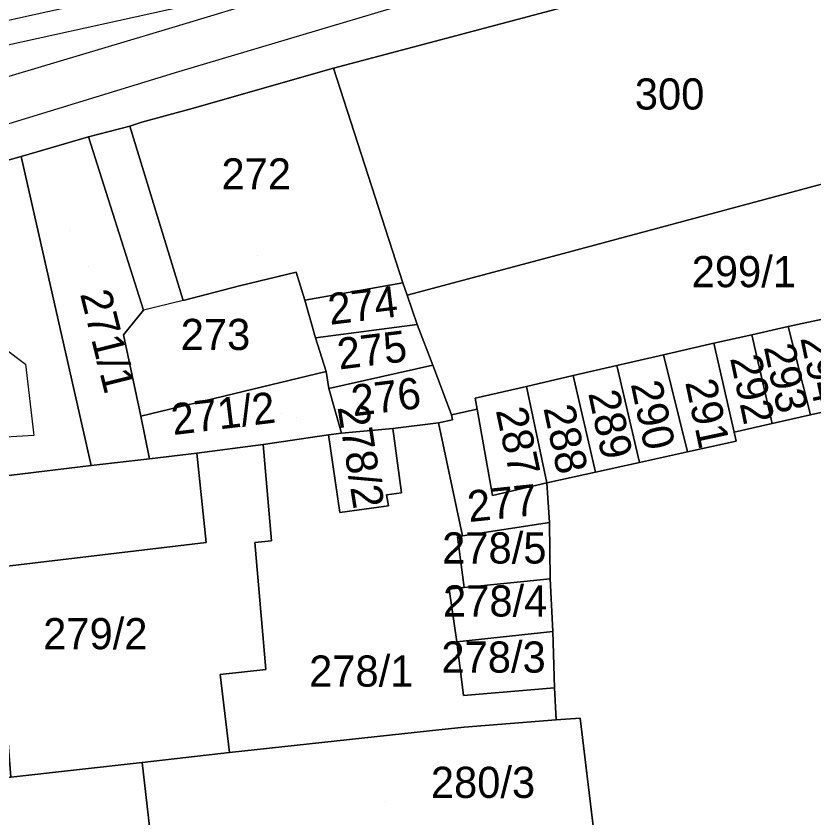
# Model space of a CAD drawing. Extents: x -263423 to -261326, y -1240067 to -1237864.
# Drawn here: x -263231.3 to -263180.1, y -1239036.1 to -1238984.6 of the extents above; entities that cross this region are included whole.
import ezdxf

# ---------------------------------------------------------------- set-up
doc = ezdxf.new("R2010")
doc.units = 0
for name, color, linetype in [('body_kn', 7, 'Continuous'), ('kladpar_druhypozemkov', 7, 'Continuous'), ('kladpar_hranice', 7, 'Continuous'), ('kladpar_parcelnecisla', 7, 'Continuous'), ('kladpar_plochy', 7, 'Continuous'), ('tarchy_linie', 7, 'Continuous'), ('zappar_hrandruhpozemk', 7, 'Continuous'), ('znacky', 7, 'Continuous')]:
    doc.layers.add(name, color=color, linetype=linetype)

msp = doc.modelspace()

# ---------------------------------------------------------------- linework, layer by layer
at = {"layer": 'body_kn'}
for p, q in [((-263221.47, -1238985.4), (-263221.47, -1238985.4)), ((-263207.59, -1238987.08), (-263207.59, -1238987.08)), ((-263210.89, -1238987.96), (-263210.89, -1238987.96)), ((-263210.89, -1238987.96), (-263210.89, -1238987.96)), ((-263220.84, -1238988.19), (-263220.84, -1238988.19)), ((-263219.96, -1238990.54), (-263219.96, -1238990.54)), ((-263223.2, -1238991.42), (-263223.2, -1238991.42)), ((-263223.96, -1238991.67), (-263223.96, -1238991.67)), ((-263226.62, -1238992.36), (-263226.62, -1238992.36)), ((-263230.94, -1238993.62), (-263230.94, -1238993.62)), ((-263230.94, -1238993.62), (-263230.94, -1238993.62)), ((-263196.46, -1238999.93), (-263196.46, -1238999.93)), ((-263213.3, -1239001.05), (-263213.3, -1239001.05)), ((-263216.92, -1239001.92), (-263216.92, -1239001.92)), ((-263216.92, -1239001.92), (-263216.92, -1239001.92)), ((-263206.45, -1239001.73), (-263206.45, -1239001.73)), ((-263206.45, -1239001.73), (-263206.45, -1239001.73)), ((-263220.54, -1239002.86), (-263220.54, -1239002.86)), ((-263220.54, -1239002.86), (-263220.54, -1239002.86)), ((-263212.74, -1239002.84), (-263212.74, -1239002.84)), ((-263206.17, -1239002.53), (-263206.17, -1239002.53)), ((-263223.09, -1239003.48), (-263223.09, -1239003.48)), ((-263223.09, -1239003.48), (-263223.09, -1239003.48)), ((-263205.52, -1239004.4), (-263205.52, -1239004.4)), ((-263205.52, -1239004.4), (-263205.52, -1239004.4)), ((-263181.72, -1239004.54), (-263181.72, -1239004.54)), ((-263224.36, -1239005.06), (-263224.36, -1239005.06)), ((-263212.06, -1239005.26), (-263212.06, -1239005.26)), ((-263184.06, -1239005.06), (-263184.06, -1239005.06)), ((-263184.06, -1239005.06), (-263184.06, -1239005.06)), ((-263186.49, -1239005.59), (-263186.49, -1239005.59)), ((-263186.49, -1239005.59), (-263186.49, -1239005.59)), ((-263189.73, -1239006.34), (-263189.73, -1239006.34)), ((-263189.73, -1239006.34), (-263189.73, -1239006.34)), ((-263230.66, -1239006.94), (-263230.66, -1239006.94)), ((-263204.52, -1239007.02), (-263204.52, -1239007.02)), ((-263204.52, -1239007.02), (-263204.52, -1239007.02)), ((-263192.72, -1239007.03), (-263192.72, -1239007.03)), ((-263192.72, -1239007.03), (-263192.72, -1239007.03)), ((-263211.37, -1239007.42), (-263211.37, -1239007.42)), ((-263211.37, -1239007.42), (-263211.37, -1239007.42)), ((-263195.53, -1239007.68), (-263195.53, -1239007.68)), ((-263195.53, -1239007.68), (-263195.53, -1239007.68)), ((-263211.19, -1239008.51), (-263211.19, -1239008.51)), ((-263198.52, -1239008.37), (-263198.52, -1239008.37)), ((-263201.8, -1239009.13), (-263201.8, -1239009.13)), ((-263201.68, -1239009.83), (-263201.68, -1239009.83)), ((-263223.26, -1239010.28), (-263223.26, -1239010.28)), ((-263203.33, -1239010.2), (-263203.33, -1239010.2)), ((-263203.27, -1239010.52), (-263203.27, -1239010.52)), ((-263180.3, -1239010.2), (-263180.3, -1239010.2)), ((-263180.3, -1239010.2), (-263180.3, -1239010.2)), ((-263207.08, -1239011.07), (-263207.08, -1239011.07)), ((-263207.08, -1239011.07), (-263207.08, -1239011.07)), ((-263204.16, -1239010.71), (-263204.16, -1239010.71)), ((-263182.75, -1239010.76), (-263182.75, -1239010.76)), ((-263230.12, -1239011.52), (-263230.12, -1239011.52)), ((-263211.21, -1239011.49), (-263211.21, -1239011.49)), ((-263210.38, -1239011.37), (-263210.38, -1239011.37)), ((-263185.19, -1239011.32), (-263185.19, -1239011.32)), ((-263215.4, -1239012.11), (-263215.4, -1239012.11)), ((-263185.07, -1239011.89), (-263185.07, -1239011.89)), ((-263219.66, -1239012.66), (-263219.66, -1239012.66)), ((-263188.18, -1239012.57), (-263188.18, -1239012.57)), ((-263222.7, -1239013.02), (-263222.7, -1239013.02)), ((-263226.45, -1239013.45), (-263226.45, -1239013.45)), ((-263226.45, -1239013.45), (-263226.45, -1239013.45)), ((-263191.26, -1239013.25), (-263191.26, -1239013.25)), ((-263194.09, -1239013.87), (-263194.09, -1239013.87)), ((-263197.21, -1239014.56), (-263197.21, -1239014.56)), ((-263197.21, -1239014.56), (-263197.21, -1239014.56)), ((-263206.54, -1239015.21), (-263206.54, -1239015.21)), ((-263207.49, -1239015.33), (-263207.49, -1239015.33)), ((-263200.7, -1239015.37), (-263200.7, -1239015.37)), ((-263200.7, -1239015.37), (-263200.7, -1239015.37)), ((-263207.37, -1239016.03), (-263207.37, -1239016.03)), ((-263210.48, -1239016.46), (-263210.48, -1239016.46)), ((-263210.48, -1239016.46), (-263210.48, -1239016.46)), ((-263197.03, -1239017.1), (-263197.03, -1239017.1)), ((-263197.03, -1239017.1), (-263197.03, -1239017.1)), ((-263219.06, -1239018.38), (-263219.06, -1239018.38)), ((-263219.06, -1239018.38), (-263219.06, -1239018.38)), ((-263214.87, -1239018.28), (-263214.87, -1239018.28)), ((-263202.94, -1239018.03), (-263202.94, -1239018.03)), ((-263202.62, -1239017.96), (-263202.62, -1239017.96)), ((-263215.95, -1239018.4), (-263215.95, -1239018.4)), ((-263196.99, -1239020.73), (-263196.99, -1239020.73)), ((-263196.99, -1239020.73), (-263196.99, -1239020.73)), ((-263203.47, -1239021.39), (-263203.47, -1239021.39)), ((-263202.52, -1239021.27), (-263202.52, -1239021.27)), ((-263196.83, -1239024.1), (-263196.83, -1239024.1)), ((-263196.83, -1239024.1), (-263196.83, -1239024.1)), ((-263202.99, -1239024.77), (-263202.99, -1239024.77)), ((-263215.24, -1239026.54), (-263215.24, -1239026.54)), ((-263218.16, -1239026.85), (-263218.16, -1239026.85)), ((-263196.72, -1239027.72), (-263196.72, -1239027.72)), ((-263202.56, -1239028.2), (-263202.56, -1239028.2)), ((-263195.06, -1239029.67), (-263195.06, -1239029.67)), ((-263196.61, -1239029.76), (-263196.61, -1239029.76)), ((-263196.61, -1239029.76), (-263196.61, -1239029.76)), ((-263204.74, -1239030.48), (-263204.74, -1239030.48)), ((-263202.51, -1239030.24), (-263202.51, -1239030.24)), ((-263217.56, -1239031.87), (-263217.56, -1239031.87)), ((-263223.18, -1239032.5), (-263223.18, -1239032.5))]:
    msp.add_line(p, q, dxfattribs=at)
at = {"layer": 'kladpar_druhypozemkov'}
for p, q in [((-263189.2, -1238988.41), (-263189.2, -1238988.41)), ((-263215.66, -1238993.74), (-263215.66, -1238993.74)), ((-263227.84, -1238998.36), (-263227.84, -1238998.36)), ((-263183.97, -1239000.02), (-263183.97, -1239000.02)), ((-263209.6, -1239002.81), (-263209.6, -1239002.81)), ((-263218.56, -1239004.14), (-263218.56, -1239004.14)), ((-263208.98, -1239005.61), (-263208.98, -1239005.61)), ((-263181.34, -1239007.59), (-263181.34, -1239007.59)), ((-263208.02, -1239008.43), (-263208.02, -1239008.43)), ((-263183.69, -1239008.25), (-263183.69, -1239008.25)), ((-263186.33, -1239008.87), (-263186.33, -1239008.87)), ((-263189.87, -1239009.88), (-263189.87, -1239009.88)), ((-263213.26, -1239010.34), (-263213.26, -1239010.34)), ((-263192.67, -1239010.37), (-263192.67, -1239010.37)), ((-263198.28, -1239011.41), (-263198.28, -1239011.41)), ((-263195.55, -1239011.31), (-263195.55, -1239011.31)), ((-263208.2, -1239013.12), (-263208.2, -1239013.12)), ((-263201.23, -1239015.29), (-263201.23, -1239015.29)), ((-263198.96, -1239018.04), (-263198.96, -1239018.04)), ((-263198.96, -1239021.64), (-263198.96, -1239021.64)), ((-263225.86, -1239023.44), (-263225.86, -1239023.44)), ((-263198.86, -1239024.94), (-263198.86, -1239024.94)), ((-263209.76, -1239025.74), (-263209.76, -1239025.74)), ((-263200.42, -1239032.86), (-263200.42, -1239032.86))]:
    msp.add_line(p, q, dxfattribs=at)
at = {"layer": 'kladpar_hranice'}
for points in [[(-263171.36, -1238976.96), (-263166.89, -1238992.01), (-263167.15, -1238992.07), (-263196.46, -1238999.93), (-263206.17, -1239002.53), (-263206.45, -1239001.73), (-263210.89, -1238987.96), (-263207.59, -1238987.08), (-263190.65, -1238982.56), (-263171.36, -1238976.96)], [(-263190.65, -1238982.56), (-263207.59, -1238987.08), (-263210.89, -1238987.96), (-263219.96, -1238990.54), (-263223.2, -1238991.42), (-263223.96, -1238991.67), (-263226.62, -1238992.36), (-263230.94, -1238993.62), (-263250.29, -1238999.03), (-263252.3, -1238998.75), (-263252.81, -1238994.72), (-263254.23, -1238983.5)], [(-263210.89, -1238987.96), (-263206.45, -1239001.73), (-263212.74, -1239002.84), (-263213.3, -1239001.05), (-263216.92, -1239001.92), (-263220.54, -1239002.86), (-263223.96, -1238991.67), (-263223.2, -1238991.42), (-263219.96, -1238990.54), (-263210.89, -1238987.96)], [(-263216.92, -1239001.92), (-263213.3, -1239001.05), (-263212.74, -1239002.84), (-263212.06, -1239005.26), (-263211.37, -1239007.42), (-263223.26, -1239010.28), (-263224.36, -1239005.06), (-263223.09, -1239003.48), (-263226.62, -1238992.36), (-263223.96, -1238991.67), (-263220.54, -1239002.86), (-263216.92, -1239001.92)], [(-263167.15, -1238992.07), (-263166.2, -1238995.69), (-263164.19, -1239000.68), (-263167.54, -1239001.42), (-263170.73, -1239002.12), (-263173.96, -1239002.83), (-263176.82, -1239003.46), (-263179.23, -1239003.99), (-263181.72, -1239004.54), (-263184.06, -1239005.06), (-263186.49, -1239005.59), (-263189.73, -1239006.34), (-263192.72, -1239007.03), (-263195.53, -1239007.68), (-263198.52, -1239008.37), (-263201.8, -1239009.13), (-263201.68, -1239009.83), (-263203.33, -1239010.2), (-263204.52, -1239007.02), (-263205.52, -1239004.4), (-263206.17, -1239002.53), (-263196.46, -1238999.93), (-263167.15, -1238992.07)], [(-263223.09, -1239003.48), (-263224.36, -1239005.06), (-263223.26, -1239010.28), (-263222.7, -1239013.02), (-263226.45, -1239013.45), (-263230.94, -1238993.62), (-263226.62, -1238992.36), (-263223.09, -1239003.48)], [(-263230.94, -1238993.62), (-263226.45, -1239013.45), (-263250.07, -1239016.31), (-263252.3, -1238998.75), (-263250.29, -1238999.03), (-263230.94, -1238993.62)], [(-263206.45, -1239001.73), (-263206.17, -1239002.53), (-263205.52, -1239004.4), (-263212.06, -1239005.26), (-263212.74, -1239002.84), (-263206.45, -1239001.73)], [(-263205.52, -1239004.4), (-263204.52, -1239007.02), (-263211.19, -1239008.51), (-263211.37, -1239007.42), (-263212.06, -1239005.26), (-263205.52, -1239004.4)], [(-263179.23, -1239003.99), (-263177.92, -1239009.66), (-263180.3, -1239010.2), (-263181.72, -1239004.54), (-263179.23, -1239003.99)], [(-263180.3, -1239010.2), (-263182.75, -1239010.76), (-263184.06, -1239005.06), (-263181.72, -1239004.54), (-263180.3, -1239010.2)], [(-263184.06, -1239005.06), (-263182.75, -1239010.76), (-263185.19, -1239011.32), (-263186.49, -1239005.59), (-263184.06, -1239005.06)], [(-263186.49, -1239005.59), (-263185.19, -1239011.32), (-263185.07, -1239011.89), (-263188.18, -1239012.57), (-263189.73, -1239006.34), (-263186.49, -1239005.59)], [(-263189.73, -1239006.34), (-263188.18, -1239012.57), (-263191.26, -1239013.25), (-263192.72, -1239007.03), (-263189.73, -1239006.34)], [(-263204.52, -1239007.02), (-263203.33, -1239010.2), (-263203.27, -1239010.52), (-263204.16, -1239010.71), (-263207.08, -1239011.07), (-263210.38, -1239011.37), (-263211.19, -1239008.51), (-263204.52, -1239007.02)], [(-263192.72, -1239007.03), (-263191.26, -1239013.25), (-263194.09, -1239013.87), (-263195.53, -1239007.68), (-263192.72, -1239007.03)], [(-263211.37, -1239007.42), (-263211.19, -1239008.51), (-263210.38, -1239011.37), (-263211.21, -1239011.49), (-263215.4, -1239012.11), (-263219.66, -1239012.66), (-263222.7, -1239013.02), (-263223.26, -1239010.28), (-263211.37, -1239007.42)], [(-263195.53, -1239007.68), (-263194.09, -1239013.87), (-263197.21, -1239014.56), (-263198.52, -1239008.37), (-263195.53, -1239007.68)], [(-263197.21, -1239014.56), (-263200.7, -1239015.37), (-263201.68, -1239009.83), (-263201.8, -1239009.13), (-263198.52, -1239008.37), (-263197.21, -1239014.56)], [(-263200.7, -1239015.37), (-263197.21, -1239014.56), (-263197.03, -1239017.1), (-263202.62, -1239017.96), (-263204.16, -1239010.71), (-263203.27, -1239010.52), (-263203.33, -1239010.2), (-263201.68, -1239009.83), (-263200.7, -1239015.37)], [(-263197.21, -1239014.56), (-263194.09, -1239013.87), (-263191.26, -1239013.25), (-263188.18, -1239012.57), (-263185.07, -1239011.89), (-263185.19, -1239011.32), (-263182.75, -1239010.76), (-263180.3, -1239010.2), (-263177.92, -1239009.66)], [(-263210.48, -1239016.46), (-263207.37, -1239016.03), (-263207.49, -1239015.33), (-263206.54, -1239015.21), (-263207.08, -1239011.07), (-263204.16, -1239010.71), (-263202.62, -1239017.96), (-263202.94, -1239018.03), (-263202.52, -1239021.27), (-263203.47, -1239021.39), (-263202.99, -1239024.77), (-263202.56, -1239028.2), (-263196.72, -1239027.72), (-263196.61, -1239029.76), (-263202.51, -1239030.24), (-263204.74, -1239030.48), (-263217.56, -1239031.87), (-263218.16, -1239026.85), (-263215.24, -1239026.54), (-263215.95, -1239018.4), (-263214.87, -1239018.28), (-263215.4, -1239012.11), (-263211.21, -1239011.49), (-263210.48, -1239016.46)], [(-263207.08, -1239011.07), (-263206.54, -1239015.21), (-263207.49, -1239015.33), (-263207.37, -1239016.03), (-263210.48, -1239016.46), (-263211.21, -1239011.49), (-263210.38, -1239011.37), (-263207.08, -1239011.07)], [(-263219.06, -1239018.38), (-263219.66, -1239012.66), (-263215.4, -1239012.11), (-263214.87, -1239018.28), (-263215.95, -1239018.4), (-263215.24, -1239026.54), (-263218.16, -1239026.85), (-263217.56, -1239031.87), (-263223.18, -1239032.5), (-263231.59, -1239033.45), (-263232, -1239028.23), (-263238.73, -1239029.02), (-263238.92, -1239027.88), (-263239.15, -1239025.46), (-263239.57, -1239020.82), (-263219.06, -1239018.38)], [(-263226.45, -1239013.45), (-263222.7, -1239013.02), (-263219.66, -1239012.66), (-263219.06, -1239018.38), (-263239.57, -1239020.82), (-263239.15, -1239025.46), (-263238.92, -1239027.88), (-263238.73, -1239029.02), (-263232, -1239028.23), (-263231.59, -1239033.45), (-263239.34, -1239034.36), (-263248.04, -1239035.52), (-263248.76, -1239028.97), (-263249, -1239026.55), (-263250.07, -1239016.31), (-263226.45, -1239013.45)], [(-263178.06, -1239068.23), (-263184.19, -1239068.88), (-263184.39, -1239067.21), (-263190.47, -1239067.92), (-263190.93, -1239064.07), (-263192.44, -1239051.48), (-263195.06, -1239029.67), (-263196.61, -1239029.76), (-263196.72, -1239027.72), (-263196.83, -1239024.1), (-263196.99, -1239020.73), (-263197.03, -1239017.1), (-263197.21, -1239014.56)], [(-263197.03, -1239017.1), (-263196.99, -1239020.73), (-263202.52, -1239021.27), (-263202.94, -1239018.03), (-263202.62, -1239017.96), (-263197.03, -1239017.1)], [(-263196.99, -1239020.73), (-263196.83, -1239024.1), (-263202.99, -1239024.77), (-263203.47, -1239021.39), (-263202.52, -1239021.27), (-263196.99, -1239020.73)], [(-263196.83, -1239024.1), (-263196.72, -1239027.72), (-263202.56, -1239028.2), (-263202.99, -1239024.77), (-263196.83, -1239024.1)], [(-263196.61, -1239029.76), (-263195.06, -1239029.67), (-263192.44, -1239051.48)], [(-263222.46, -1239038.67), (-263223.18, -1239032.5), (-263217.56, -1239031.87), (-263204.74, -1239030.48), (-263202.51, -1239030.24), (-263196.61, -1239029.76)], [(-263248.04, -1239035.52), (-263239.34, -1239034.36), (-263231.59, -1239033.45), (-263223.18, -1239032.5), (-263222.46, -1239038.67), (-263222.27, -1239040.3), (-263231.14, -1239041.29), (-263230.95, -1239042.95), (-263232.77, -1239043.15), (-263232.1, -1239049.82), (-263231.53, -1239049.77), (-263231.22, -1239052.57), (-263231.44, -1239052.59), (-263246.07, -1239054.49), (-263248.04, -1239035.52)]]:
    msp.add_lwpolyline(points, dxfattribs=at)
at = {"layer": 'kladpar_plochy'}
for points in [[(-263171.36, -1238976.96), (-263166.89, -1238992.01), (-263167.15, -1238992.07), (-263196.46, -1238999.93), (-263206.17, -1239002.53), (-263206.45, -1239001.73), (-263210.89, -1238987.96), (-263207.59, -1238987.08), (-263190.65, -1238982.56)], [(-263210.89, -1238987.96), (-263206.45, -1239001.73), (-263212.74, -1239002.84), (-263213.3, -1239001.05), (-263216.92, -1239001.92), (-263220.54, -1239002.86), (-263223.96, -1238991.67), (-263223.2, -1238991.42), (-263219.96, -1238990.54)], [(-263216.92, -1239001.92), (-263213.3, -1239001.05), (-263212.74, -1239002.84), (-263212.06, -1239005.26), (-263211.37, -1239007.42), (-263223.26, -1239010.28), (-263224.36, -1239005.06), (-263223.09, -1239003.48), (-263226.62, -1238992.36), (-263223.96, -1238991.67), (-263220.54, -1239002.86)], [(-263167.15, -1238992.07), (-263166.2, -1238995.69), (-263164.19, -1239000.68), (-263167.54, -1239001.42), (-263170.73, -1239002.12), (-263173.96, -1239002.83), (-263176.82, -1239003.46), (-263179.23, -1239003.99), (-263181.72, -1239004.54), (-263184.06, -1239005.06), (-263186.49, -1239005.59), (-263189.73, -1239006.34), (-263192.72, -1239007.03), (-263195.53, -1239007.68), (-263198.52, -1239008.37), (-263201.8, -1239009.13), (-263201.68, -1239009.83), (-263203.33, -1239010.2), (-263204.52, -1239007.02), (-263205.52, -1239004.4), (-263206.17, -1239002.53), (-263196.46, -1238999.93)], [(-263223.09, -1239003.48), (-263224.36, -1239005.06), (-263223.26, -1239010.28), (-263222.7, -1239013.02), (-263226.45, -1239013.45), (-263230.94, -1238993.62), (-263226.62, -1238992.36)], [(-263230.94, -1238993.62), (-263226.45, -1239013.45), (-263250.07, -1239016.31), (-263252.3, -1238998.75), (-263250.29, -1238999.03)], [(-263206.45, -1239001.73), (-263206.17, -1239002.53), (-263205.52, -1239004.4), (-263212.06, -1239005.26), (-263212.74, -1239002.84)], [(-263205.52, -1239004.4), (-263204.52, -1239007.02), (-263211.19, -1239008.51), (-263211.37, -1239007.42), (-263212.06, -1239005.26)], [(-263179.23, -1239003.99), (-263177.92, -1239009.66), (-263180.3, -1239010.2), (-263181.72, -1239004.54)], [(-263180.3, -1239010.2), (-263182.75, -1239010.76), (-263184.06, -1239005.06), (-263181.72, -1239004.54)], [(-263184.06, -1239005.06), (-263182.75, -1239010.76), (-263185.19, -1239011.32), (-263186.49, -1239005.59)], [(-263186.49, -1239005.59), (-263185.19, -1239011.32), (-263185.07, -1239011.89), (-263188.18, -1239012.57), (-263189.73, -1239006.34)], [(-263189.73, -1239006.34), (-263188.18, -1239012.57), (-263191.26, -1239013.25), (-263192.72, -1239007.03)], [(-263204.52, -1239007.02), (-263203.33, -1239010.2), (-263203.27, -1239010.52), (-263204.16, -1239010.71), (-263207.08, -1239011.07), (-263210.38, -1239011.37), (-263211.19, -1239008.51)], [(-263192.72, -1239007.03), (-263191.26, -1239013.25), (-263194.09, -1239013.87), (-263195.53, -1239007.68)], [(-263211.37, -1239007.42), (-263211.19, -1239008.51), (-263210.38, -1239011.37), (-263211.21, -1239011.49), (-263215.4, -1239012.11), (-263219.66, -1239012.66), (-263222.7, -1239013.02), (-263223.26, -1239010.28)], [(-263195.53, -1239007.68), (-263194.09, -1239013.87), (-263197.21, -1239014.56), (-263198.52, -1239008.37)], [(-263197.21, -1239014.56), (-263200.7, -1239015.37), (-263201.68, -1239009.83), (-263201.8, -1239009.13), (-263198.52, -1239008.37)], [(-263200.7, -1239015.37), (-263197.21, -1239014.56), (-263197.03, -1239017.1), (-263202.62, -1239017.96), (-263204.16, -1239010.71), (-263203.27, -1239010.52), (-263203.33, -1239010.2), (-263201.68, -1239009.83)], [(-263210.48, -1239016.46), (-263207.37, -1239016.03), (-263207.49, -1239015.33), (-263206.54, -1239015.21), (-263207.08, -1239011.07), (-263204.16, -1239010.71), (-263202.62, -1239017.96), (-263202.94, -1239018.03), (-263202.52, -1239021.27), (-263203.47, -1239021.39), (-263202.99, -1239024.77), (-263202.56, -1239028.2), (-263196.72, -1239027.72), (-263196.61, -1239029.76), (-263202.51, -1239030.24), (-263204.74, -1239030.48), (-263217.56, -1239031.87), (-263218.16, -1239026.85), (-263215.24, -1239026.54), (-263215.95, -1239018.4), (-263214.87, -1239018.28), (-263215.4, -1239012.11), (-263211.21, -1239011.49)], [(-263207.08, -1239011.07), (-263206.54, -1239015.21), (-263207.49, -1239015.33), (-263207.37, -1239016.03), (-263210.48, -1239016.46), (-263211.21, -1239011.49), (-263210.38, -1239011.37)], [(-263219.06, -1239018.38), (-263219.66, -1239012.66), (-263215.4, -1239012.11), (-263214.87, -1239018.28), (-263215.95, -1239018.4), (-263215.24, -1239026.54), (-263218.16, -1239026.85), (-263217.56, -1239031.87), (-263223.18, -1239032.5), (-263231.59, -1239033.45), (-263232, -1239028.23), (-263238.73, -1239029.02), (-263238.92, -1239027.88), (-263239.15, -1239025.46), (-263239.57, -1239020.82)], [(-263226.45, -1239013.45), (-263222.7, -1239013.02), (-263219.66, -1239012.66), (-263219.06, -1239018.38), (-263239.57, -1239020.82), (-263239.15, -1239025.46), (-263238.92, -1239027.88), (-263238.73, -1239029.02), (-263232, -1239028.23), (-263231.59, -1239033.45), (-263239.34, -1239034.36), (-263248.04, -1239035.52), (-263248.76, -1239028.97), (-263249, -1239026.55), (-263250.07, -1239016.31)], [(-263197.03, -1239017.1), (-263196.99, -1239020.73), (-263202.52, -1239021.27), (-263202.94, -1239018.03), (-263202.62, -1239017.96)], [(-263196.99, -1239020.73), (-263196.83, -1239024.1), (-263202.99, -1239024.77), (-263203.47, -1239021.39), (-263202.52, -1239021.27)], [(-263196.83, -1239024.1), (-263196.72, -1239027.72), (-263202.56, -1239028.2), (-263202.99, -1239024.77)], [(-263248.04, -1239035.52), (-263239.34, -1239034.36), (-263231.59, -1239033.45), (-263223.18, -1239032.5), (-263222.46, -1239038.67), (-263222.27, -1239040.3), (-263231.14, -1239041.29), (-263230.95, -1239042.95), (-263232.77, -1239043.15), (-263232.1, -1239049.82), (-263231.53, -1239049.77), (-263231.22, -1239052.57), (-263231.44, -1239052.59), (-263246.07, -1239054.49)]]:
    msp.add_lwpolyline(points, close=True, dxfattribs=at)
for points in [[(-263190.65, -1238982.56), (-263207.59, -1238987.08), (-263210.89, -1238987.96), (-263219.96, -1238990.54), (-263223.2, -1238991.42), (-263223.96, -1238991.67), (-263226.62, -1238992.36), (-263230.94, -1238993.62), (-263250.29, -1238999.03), (-263252.3, -1238998.75), (-263252.81, -1238994.72), (-263254.23, -1238983.5)], [(-263178.06, -1239068.23), (-263184.19, -1239068.88), (-263184.39, -1239067.21), (-263190.47, -1239067.92), (-263190.93, -1239064.07), (-263192.44, -1239051.48), (-263195.06, -1239029.67), (-263196.61, -1239029.76), (-263196.72, -1239027.72), (-263196.83, -1239024.1), (-263196.99, -1239020.73), (-263197.03, -1239017.1), (-263197.21, -1239014.56), (-263194.09, -1239013.87), (-263191.26, -1239013.25), (-263188.18, -1239012.57), (-263185.07, -1239011.89), (-263185.19, -1239011.32), (-263182.75, -1239010.76), (-263180.3, -1239010.2), (-263177.92, -1239009.66)], [(-263222.46, -1239038.67), (-263223.18, -1239032.5), (-263217.56, -1239031.87), (-263204.74, -1239030.48), (-263202.51, -1239030.24), (-263196.61, -1239029.76), (-263195.06, -1239029.67), (-263192.44, -1239051.48)]]:
    msp.add_lwpolyline(points, dxfattribs=at)
at = {"layer": 'tarchy_linie'}
for points in [[(-263102.32, -1238950.61), (-263205.44, -1238980.66), (-263250.19, -1238990.52), (-263253.22, -1238991.5), (-263253.43, -1238989.84), (-263253.45, -1238989.66), (-263253.65, -1238988.11), (-263253.1, -1238988), (-263208.93, -1238973.63), (-263154.44, -1238956.96), (-263104.93, -1238941.82), (-263124.23, -1238878.41), (-263212.19, -1238904.39), (-263265.6, -1238920.34)], [(-262985.62, -1238913.74), (-263018.26, -1238922.03), (-263101.22, -1238948.67), (-263205.9, -1238979.18), (-263253.45, -1238989.66)]]:
    msp.add_lwpolyline(points, dxfattribs=at)
at = {"layer": 'zappar_hrandruhpozemk'}
msp.add_line((-263220.54, -1239002.86), (-263223.09, -1239003.48), dxfattribs=at)
for points in [[(-263252.81, -1238994.72), (-263251.36, -1238994.33), (-263221.47, -1238985.4), (-263191.9, -1238976.47)], [(-263191.52, -1238979.45), (-263220.84, -1238988.19), (-263250.6, -1238997.31), (-263251.36, -1238994.33)], [(-263232.05, -1239005.91), (-263230.66, -1239006.94), (-263230.12, -1239011.52), (-263237.1, -1239011.93), (-263237.17, -1239012.43), (-263239.39, -1239012.68), (-263239.74, -1239008.67), (-263239.04, -1239007.97)]]:
    msp.add_lwpolyline(points, dxfattribs=at)
at = {"layer": 'znacky'}
for p, q in [((-263215.8, -1238999.96), (-263215.8, -1238999.96)), ((-263226.64, -1239000.65), (-263226.64, -1239000.65)), ((-263214.25, -1239010.11), (-263214.25, -1239010.11)), ((-263207.54, -1239035.02), (-263207.54, -1239035.02))]:
    msp.add_line(p, q, dxfattribs=at)

# ---------------------------------------------------------------- texts
at = {"layer": 'kladpar_parcelnecisla'}
for s, p in [('300', (-263191.564, -1238990.61)), ('272', (-263218.085, -1238995.74)), ('299/1', (-263187.916, -1239002.01)), ('273', (-263220.701, -1239006.04)), ('278/5', (-263203.925, -1239019.74)), ('278/4', (-263203.87, -1239023.14)), ('279/2', (-263229.525, -1239025.24)), ('278/3', (-263203.972, -1239026.74)), ('278/1', (-263212.46, -1239027.64)), ('280/3', (-263204.651, -1239034.78))]:
    msp.add_text(s, height=2, dxfattribs=at).set_placement(p)
for s, rotation, p in [('271/1', 284, (-263227.169, -1239002.439)), ('274', 7, (-263211.119, -1239004.428)), ('275', 7, (-263210.524, -1239007.294)), ('294', 282, (-263180.954, -1239005.274)), ('293', 282, (-263183.295, -1239005.844)), ('292', 282, (-263185.462, -1239006.56)), ('276', 7, (-263209.629, -1239010.298)), ('290', 282, (-263191.831, -1239008.214)), ('291', 282, (-263188.339, -1239008.105)), ('271/2', 7, (-263221.176, -1239011.5)), ('289', 282, (-263194.561, -1239008.814)), ('278/2', 279, (-263210.644, -1239009.702)), ('288', 282, (-263197.436, -1239009.76)), ('287', 282, (-263200.491, -1239009.91)), ('277', 6, (-263202.194, -1239017.084))]:
    msp.add_text(s, height=2, rotation=rotation, dxfattribs=at).set_placement(p)

doc.saveas('drawing.dxf')
